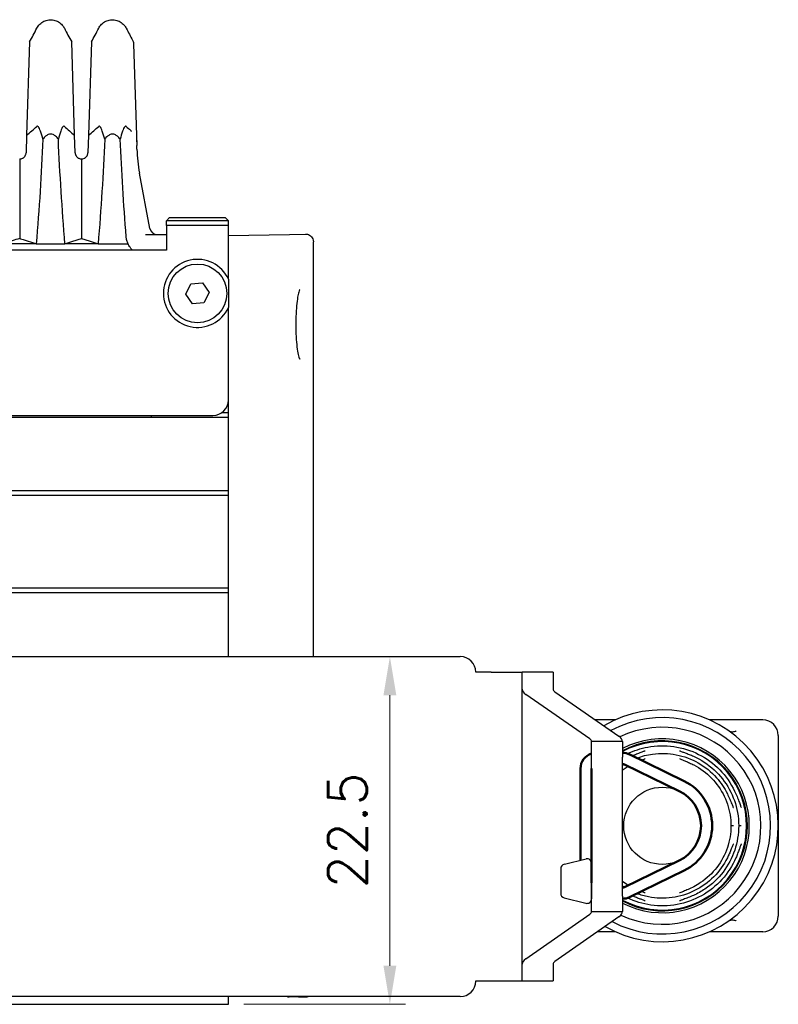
# Model space of a CAD drawing. Header units: millimetres. Extents: x 399 to 6076, y -1991 to 1602.
# Tile 285 of 324: x 5306 to 5355, y 44 to 107. Entities that reach past the tile are written whole.
import ezdxf

# ---------------------------------------------------------------- set-up
doc = ezdxf.new("R2010")
doc.units = ezdxf.units.MM
for name, color, linetype, lineweight in [('AM_0', 7, 'Continuous', 50), ('AM_5', 3, 'Continuous', 25), ('可見 (ISO)', 7, 'Continuous', 25)]:
    doc.layers.add(name, color=color, linetype=linetype, lineweight=lineweight)
doc.styles.add('尺寸標註', font='romans.shx', dxfattribs={"bigfont": 'CHINESET.SHX'})
doc.dimstyles.new('CNS1$0', dxfattribs={"dimtxt": 2.5, "dimasz": 2.5, "dimexe": 1, "dimexo": 1, "dimgap": 1.5, "dimtad": 1, "dimtoh": 1, "dimdec": 1, "dimdsep": 46, "dimtxsty": '尺寸標註', "dimcen": 0, "dimclrd": 2, "dimclre": 2, "dimclrt": 1, "dimadec": 0, "dimazin": 2, "dimtp": 0.1, "dimtm": 0.1, "dimtfac": 0.71, "dimtdec": 1, "dimtmove": 0, "dimatfit": 0, "dimfxl": 0, "dimlwd": 13, "dimlwe": 13, "dimarcsym": 0})

# ---------------------------------------------------------------- blocks, each defined once
blk = doc.blocks.new('*D470')
at = {"layer": 'AM_5', "color": 2, "lineweight": 13}
for p, q in [((5326.613, 66.222), (5331.029, 66.222)), ((5330.029, 46.222), (5330.029, 63.722)), ((5320.584, 43.722), (5331.029, 43.722))]:
    blk.add_line(p, q, dxfattribs=at)
at = {"layer": 'AM_5', "color": 2}
for points in [[(5329.613, 63.722), (5330.446, 63.722), (5330.029, 66.222)], [(5329.613, 46.222), (5330.446, 46.222), (5330.029, 43.722)]]:
    blk.add_solid(points, dxfattribs=at)
at = {"layer": 'Defpoints', "color": 0}
for p in [(5325.613, 66.222), (5330.029, 66.222), (5319.584, 43.722)]:
    blk.add_point(p, dxfattribs=at)
at = {"layer": 'AM_5', "color": 1, "insert": (5327.279, 54.972), "char_height": 2.5, "attachment_point": 5, "rotation": 90, "style": '尺寸標註'}
blk.add_mtext('22.5', dxfattribs=at)

msp = doc.modelspace()

# ---------------------------------------------------------------- linework, layer by layer
for p, q in [((5341.32, 52.791), (5342.72, 53.136)), ((5341.079, 52.497), (5341.079, 50.897)), ((5343.079, 52.842), (5343.079, 50.552)), ((5343.079, 52.799), (5343.079, 50.595)), ((5341.295, 50.609), (5342.695, 50.264))]:
    msp.add_line(p, q)
for centre, start, end in [((5342.779, 52.842), 0, 101.30993), ((5341.379, 52.497), 101.30993, 180), ((5341.379, 50.897), 180, 253.67936), ((5342.779, 50.552), 253.67936, 0)]:
    msp.add_arc(centre, 0.3, start, end)
at = {"layer": 'AM_0'}
for p, q in [((5345.458, 59.92), (5349.061, 58.168)), ((5342.36, 53.047), (5342.36, 58.972)), ((5343.08, 53.047), (5343.08, 58.972)), ((5343.08, 51.572), (5343.08, 58.829)), ((5345.205, 59.242), (5348.747, 57.52)), ((5345.205, 51.302), (5348.747, 53.024)), ((5345.52, 50.655), (5349.061, 52.376)), ((5343.079, 51.272), (5343.08, 51.272)), ((5343.08, 50.552), (5343.079, 50.552))]:
    msp.add_line(p, q, dxfattribs=at)
for centre, radius, start, end in [((5343.38, 58.972), 1.02, 107.10464, 180), ((5345.074, 58.972), 1.02, 64.07537, 89.6617), ((5345.074, 58.972), 0.3, 64.07537, 88.84972), ((5347.654, 55.272), 3.22, 295.92463, 64.07537), ((5347.654, 55.272), 2.5, 295.92463, 64.07537), ((5345.074, 51.572), 0.3, 271.15028, 295.92463), ((5345.074, 51.572), 1.02, 270.3383, 295.92463)]:
    msp.add_arc(centre, radius, start, end, dxfattribs=at)
at = {"layer": '可見 (ISO)'}
for p, q in [((5306.722, 105.996), (5306.532, 99.955)), ((5309.635, 99.955), (5309.446, 105.996)), ((5310.722, 105.996), (5310.532, 99.955)), ((5313.449, 105.874), (5313.656, 99.296)), ((5306.532, 99.955), (5306.496, 98.822)), ((5309.671, 98.822), (5309.635, 99.955)), ((5310.532, 99.955), (5310.496, 98.822)), ((5313.642, 99.737), (5313.656, 99.296)), ((5313.664, 99.043), (5313.656, 99.296)), ((5306.084, 98.422), (5306.084, 93.278)), ((5310.084, 98.422), (5310.084, 93.278)), ((5314.507, 93.929), (5313.833, 97.504)), ((5315.784, 94.622), (5315.584, 94.422)), ((5319.584, 94.422), (5315.584, 94.422)), ((5315.584, 94.122), (5315.584, 94.422)), ((5315.784, 94.622), (5319.384, 94.622)), ((5319.384, 94.622), (5319.584, 94.422)), ((5319.584, 94.122), (5319.584, 94.422)), ((5315.584, 94.122), (5315.584, 92.522)), ((5319.584, 94.122), (5315.584, 94.122)), ((5319.584, 92.522), (5319.584, 94.122)), ((5314.211, 93.522), (5315.584, 93.522)), ((5319.584, 93.472), (5323.527, 93.541)), ((5323.527, 93.541), (5324.575, 93.559)), ((5325.084, 66.222), (5325.084, 93.059)), ((5315.584, 92.522), (5251.584, 92.522)), ((5307.156, 92.922), (5304.704, 92.922)), ((5307.156, 92.922), (5309.012, 92.922)), ((5311.156, 92.922), (5309.012, 92.922)), ((5311.156, 92.922), (5313.093, 92.922)), ((5319.584, 90.638), (5319.584, 92.522)), ((5316.835, 89.668), (5317.163, 90.344)), ((5317.163, 90.344), (5317.912, 90.397)), ((5317.912, 90.397), (5318.332, 89.775)), ((5317.256, 89.047), (5316.835, 89.668)), ((5318.332, 89.775), (5318.004, 89.1)), ((5318.004, 89.1), (5317.256, 89.047)), ((5319.584, 82.822), (5319.584, 88.805)), ((5319.584, 76.972), (5319.584, 86.422)), ((5319.584, 81.722), (5319.584, 82.822)), ((5247.584, 81.722), (5319.584, 81.722)), ((5248.584, 81.822), (5318.584, 81.822)), ((5314.584, 81.822), (5314.584, 81.722)), ((5319.184, 82.022), (5319.584, 82.022)), ((5247.584, 76.972), (5319.584, 76.972)), ((5247.584, 76.672), (5319.584, 76.672)), ((5319.584, 76.672), (5319.584, 76.972)), ((5319.584, 70.672), (5319.584, 76.672)), ((5247.584, 70.672), (5319.584, 70.672)), ((5247.584, 70.372), (5319.584, 70.372)), ((5319.584, 70.372), (5319.584, 70.672)), ((5319.584, 66.222), (5319.584, 70.372)), ((5265.084, 66.222), (5334.584, 66.222)), ((5335.584, 65.208), (5335.584, 65.222)), ((5336.584, 65.208), (5335.584, 65.208)), ((5336.584, 65.208), (5338.584, 65.208)), ((5340.584, 65.208), (5338.584, 65.208)), ((5338.584, 64.12), (5338.584, 65.208)), ((5340.584, 65.208), (5340.584, 64.12)), ((5338.584, 46.324), (5338.584, 64.12)), ((5342.96, 60.895), (5338.825, 63.774)), ((5340.704, 63.947), (5344.839, 61.069)), ((5344.6, 62.122), (5343.326, 62.122)), ((5354.154, 62.122), (5350.708, 62.122)), ((5345.08, 60.722), (5343.08, 60.722)), ((5343.08, 59.722), (5343.08, 60.722)), ((5345.08, 60.722), (5345.08, 59.722)), ((5355.154, 61.122), (5355.154, 58.467)), ((5346.469, 59.976), (5346.469, 59.976)), ((5348.778, 60.119), (5348.778, 60.119)), ((5348.838, 59.976), (5348.838, 59.976)), ((5343.08, 50.722), (5343.08, 59.722)), ((5345.08, 50.722), (5345.08, 59.722)), ((5348.789, 59.605), (5348.789, 59.605)), ((5352.599, 56.522), (5352.599, 56.522)), ((5352.253, 55.272), (5352.091, 55.272)), ((5352.091, 55.272), (5352.091, 55.272)), ((5352.753, 55.272), (5352.59, 55.272)), ((5355.154, 55.272), (5355.154, 52.077)), ((5352.233, 54.078), (5352.233, 54.078)), ((5352.599, 54.022), (5352.599, 54.022)), ((5355.154, 52.077), (5355.154, 49.422)), ((5343.08, 49.722), (5343.08, 50.722)), ((5345.08, 50.722), (5345.08, 49.722)), ((5346.469, 50.568), (5346.469, 50.568)), ((5346.518, 50.939), (5346.519, 50.939)), ((5346.529, 50.423), (5346.529, 50.423)), ((5348.838, 50.568), (5348.838, 50.568)), ((5343.08, 49.722), (5345.08, 49.722)), ((5338.825, 46.67), (5342.96, 49.549)), ((5344.839, 49.375), (5340.704, 46.497)), ((5344.6, 48.422), (5343.47, 48.422)), ((5354.154, 48.422), (5350.708, 48.422)), ((5338.584, 45.235), (5338.584, 46.324)), ((5340.584, 46.324), (5340.584, 45.235)), ((5335.584, 45.222), (5335.584, 45.235)), ((5335.584, 45.235), (5336.584, 45.235)), ((5336.584, 45.235), (5338.584, 45.235)), ((5338.584, 45.235), (5340.584, 45.235)), ((5334.584, 44.222), (5299.564, 44.222)), ((5319.584, 43.722), (5319.584, 44.222)), ((5323.41, 44.205), (5322.448, 44.222)), ((5247.584, 43.722), (5319.584, 43.722))]:
    msp.add_line(p, q, dxfattribs=at)
for centre, radius in [((5317.584, 89.722), 1.9), ((5347.654, 55.272), 2.5)]:
    msp.add_circle(centre, radius, dxfattribs=at)
for centre, radius, start, end in [((5314.998, 94.022), 0.5, 190.68287, 270), ((5317.584, 89.722), 2.2, 24.61998, 335.38002), ((5318.584, 82.822), 1, 270, 0), ((5334.584, 65.222), 1, 0, 90), ((5347.654, 55.272), 7.5, 240.36511, 120.32769), ((5347.654, 55.272), 7, 242.33564, 118.41908), ((5354.154, 61.122), 1, 0, 90), ((5347.654, 55.272), 6.375, 245.12886, 115.58147), ((5347.654, 55.272), 5.625, 242.77518, 117.22482), ((5347.654, 55.272), 5.5, 242.1032, 117.8968), ((5347.654, 55.272), 5.45, 241.82456, 118.17544), ((5354.154, 49.422), 1, 270, 0), ((5334.584, 45.222), 1, 270, 0)]:
    msp.add_arc(centre, radius, start, end, dxfattribs=at)
for centre, major_axis, ratio, start_param, end_param in [((5284.869, 103.634), (-24.962, -2.231), 0.420915, 2.582784, 2.638593), ((5331.298, 103.634), (-24.962, 2.231), 0.420915, 0.503, 0.558808), ((5288.869, 103.634), (-24.962, -2.231), 0.420915, 2.582784, 2.638593), ((5335.292, 103.658), (-24.954, 2.204), 0.421409, 0.502547, 0.526789), ((5326.871, 90.937), (-24.548, -0.11), 0.186157, 5.721457, 5.79814), ((5342.584, 64.12), (-4, 0), 0.253373, 0, 0.349066), ((5342.584, 64.12), (2, 0), 0.253373, 3.141593, 3.490659), ((5341.08, 60.722), (-2, 0), 0.253373, 3.141593, 3.490659), ((5341.08, 60.722), (4, 0), 0.253373, 0, 0.349066), ((5341.08, 49.722), (2, 0), 0.253373, 5.934119, 6.283185), ((5341.08, 49.722), (-4, 0), 0.253373, 2.792527, 3.141593), ((5342.584, 46.324), (4, 0), 0.253373, 2.792527, 3.141593), ((5342.584, 46.324), (-2, 0), 0.253373, 5.934119, 6.283185)]:
    msp.add_ellipse(centre, major_axis=major_axis, ratio=ratio, start_param=start_param, end_param=end_param, dxfattribs=at)
for points, knots in [([(5307.192, 106.877), (5307.241, 106.973), (5307.306, 107.063), (5307.46, 107.214), (5307.551, 107.278), (5307.746, 107.372), (5307.853, 107.404), (5308.068, 107.431), (5308.179, 107.426), (5308.391, 107.383), (5308.495, 107.343), (5308.682, 107.233), (5308.768, 107.162), (5308.892, 107.019), (5308.939, 106.95), (5308.975, 106.877)], [0, 0, 0, 0, 0.0323105, 0.0323105, 0.0648229, 0.0648229, 0.097328, 0.097328, 0.1298334, 0.1298334, 0.1623388, 0.1623388, 0.1948441, 0.1948441, 0.2193183, 0.2193183, 0.2193183, 0.2193183]), ([(5311.192, 106.877), (5311.241, 106.973), (5311.306, 107.063), (5311.46, 107.214), (5311.551, 107.278), (5311.746, 107.372), (5311.853, 107.404), (5312.068, 107.431), (5312.179, 107.426), (5312.391, 107.383), (5312.495, 107.343), (5312.682, 107.233), (5312.768, 107.162), (5312.892, 107.019), (5312.939, 106.95), (5312.975, 106.877)], [0, 0, 0, 0, 0.0323105, 0.0323105, 0.0648229, 0.0648229, 0.097328, 0.097328, 0.1298334, 0.1298334, 0.1623388, 0.1623388, 0.1948441, 0.1948441, 0.2193183, 0.2193183, 0.2193183, 0.2193183]), ([(5313.387, 106.101), (5313.413, 106.054), (5313.432, 106.002), (5313.445, 105.931), (5313.447, 105.913), (5313.449, 105.891), (5313.449, 105.888), (5313.449, 105.882), (5313.449, 105.879), (5313.449, 105.876), (5313.449, 105.876), (5313.449, 105.875), (5313.449, 105.875), (5313.449, 105.875), (5313.449, 105.875), (5313.449, 105.874)], [0, 0, 0, 0, 0.01618775, 0.01618775, 0.02162895, 0.02162895, 0.02264745, 0.02264745, 0.0234113, 0.0234113, 0.02355452, 0.02355452, 0.02360446, 0.02360446, 0.02362944, 0.02362944, 0.02362944, 0.02362944]), ([(5307.584, 99.696), (5307.538, 99.87), (5307.484, 100.059), (5307.384, 100.339), (5307.338, 100.444), (5307.274, 100.518), (5307.256, 100.534), (5307.229, 100.539), (5307.221, 100.539), (5307.206, 100.535), (5307.199, 100.53), (5307.192, 100.524)], [0.000001, 0.000001, 0.000001, 0.000001, 0.0714922, 0.0714922, 0.1278125, 0.1278125, 0.1466939, 0.1466939, 0.1539664, 0.1539664, 0.1603115, 0.1603115, 0.1603115, 0.1603115]), ([(5308.975, 100.524), (5308.968, 100.53), (5308.961, 100.535), (5308.946, 100.539), (5308.938, 100.539), (5308.911, 100.533), (5308.893, 100.518), (5308.829, 100.444), (5308.783, 100.339), (5308.683, 100.058), (5308.629, 99.87), (5308.584, 99.696)], [0, 0, 0, 0, 0.0047033, 0.0047033, 0.0100954, 0.0100954, 0.0241002, 0.0241002, 0.0656763, 0.0656763, 0.1177835, 0.1177835, 0.1177835, 0.1177835]), ([(5311.584, 99.696), (5311.538, 99.87), (5311.484, 100.059), (5311.384, 100.339), (5311.338, 100.444), (5311.274, 100.518), (5311.256, 100.534), (5311.229, 100.539), (5311.221, 100.539), (5311.206, 100.535), (5311.199, 100.53), (5311.192, 100.524)], [0.000001, 0.000001, 0.000001, 0.000001, 0.0714922, 0.0714922, 0.1278125, 0.1278125, 0.1466939, 0.1466939, 0.1539664, 0.1539664, 0.1603115, 0.1603115, 0.1603115, 0.1603115]), ([(5312.975, 100.524), (5312.968, 100.53), (5312.961, 100.535), (5312.946, 100.539), (5312.938, 100.539), (5312.911, 100.533), (5312.893, 100.518), (5312.829, 100.444), (5312.783, 100.339), (5312.683, 100.058), (5312.629, 99.87), (5312.584, 99.696)], [0, 0, 0, 0, 0.0047033, 0.0047033, 0.0100954, 0.0100954, 0.0241002, 0.0241002, 0.0656763, 0.0656763, 0.1177835, 0.1177835, 0.1177835, 0.1177835]), ([(5313.254, 100.276), (5313.256, 100.274), (5313.259, 100.271), (5313.261, 100.269), (5313.267, 100.262), (5313.274, 100.255), (5313.28, 100.246), (5313.29, 100.231), (5313.3, 100.213), (5313.31, 100.194)], [0, 0, 0, 0, 0.0000161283, 0.0000161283, 0.0000161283, 0.0000546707, 0.0000546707, 0.0000546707, 0.0001219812, 0.0001219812, 0.0001219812, 0.0001219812]), ([(5307.584, 99.696), (5307.533, 98.577), (5307.474, 97.452), (5307.332, 95.192), (5307.25, 94.058), (5307.156, 92.922)], [0.000001, 0.000001, 0.000001, 0.000001, 0.3426188, 0.3426188, 0.6852542, 0.6852542, 0.6852542, 0.6852542]), ([(5308.584, 99.696), (5308.533, 99.766), (5308.474, 99.835), (5308.356, 99.932), (5308.3, 99.968), (5308.188, 100.011), (5308.137, 100.021), (5308.03, 100.021), (5307.978, 100.011), (5307.867, 99.968), (5307.81, 99.932), (5307.693, 99.834), (5307.634, 99.766), (5307.584, 99.696)], [-0.1247328, -0.1247328, -0.1247328, -0.1247328, -0.0982905, -0.0982905, -0.0783586, -0.0783586, -0.0623217, -0.0623217, -0.0462805, -0.0462805, -0.0263056, -0.0263056, -0.000001, -0.000001, -0.000001, -0.000001]), ([(5309.012, 92.922), (5308.917, 94.058), (5308.836, 95.192), (5308.694, 97.452), (5308.634, 98.578), (5308.584, 99.696)], [0.000001, 0.000001, 0.000001, 0.000001, 0.3426564, 0.3426564, 0.6852179, 0.6852179, 0.6852179, 0.6852179]), ([(5311.584, 99.696), (5311.533, 98.577), (5311.474, 97.452), (5311.332, 95.192), (5311.25, 94.058), (5311.156, 92.922)], [0.000001, 0.000001, 0.000001, 0.000001, 0.3426188, 0.3426188, 0.6852542, 0.6852542, 0.6852542, 0.6852542]), ([(5312.584, 99.696), (5312.533, 99.766), (5312.474, 99.835), (5312.356, 99.932), (5312.3, 99.968), (5312.188, 100.011), (5312.137, 100.021), (5312.03, 100.021), (5311.978, 100.011), (5311.867, 99.968), (5311.81, 99.932), (5311.693, 99.834), (5311.634, 99.766), (5311.584, 99.696)], [-0.1247328, -0.1247328, -0.1247328, -0.1247328, -0.0982905, -0.0982905, -0.0783586, -0.0783586, -0.0623217, -0.0623217, -0.0462805, -0.0462805, -0.0263056, -0.0263056, -0.000001, -0.000001, -0.000001, -0.000001]), ([(5312.974, 93.385), (5312.889, 94.443), (5312.815, 95.5), (5312.686, 97.605), (5312.63, 98.654), (5312.584, 99.696)], [0.0000013, 0.0000013, 0.0000013, 0.0000013, 0.3193476, 0.3193476, 0.6386465, 0.6386465, 0.6386465, 0.6386465]), ([(5306.084, 98.422), (5306.144, 98.422), (5306.207, 98.435), (5306.285, 98.474), (5306.304, 98.485), (5306.358, 98.523), (5306.389, 98.553), (5306.434, 98.613), (5306.451, 98.643), (5306.475, 98.7), (5306.482, 98.724), (5306.493, 98.773), (5306.495, 98.798), (5306.496, 98.822)], [-0.08024384, -0.08024384, -0.08024384, -0.08024384, -0.05244875, -0.05244875, -0.04403813, -0.04403813, -0.02725332, -0.02725332, -0.01524627, -0.01524627, -0.00747113, -0.00747113, -0.000001, -0.000001, -0.000001, -0.000001]), ([(5309.671, 98.822), (5309.672, 98.798), (5309.675, 98.773), (5309.685, 98.724), (5309.693, 98.7), (5309.716, 98.643), (5309.734, 98.613), (5309.779, 98.553), (5309.81, 98.523), (5309.864, 98.485), (5309.882, 98.474), (5309.961, 98.435), (5310.024, 98.422), (5310.084, 98.422)], [-0.1004113, -0.1004113, -0.1004113, -0.1004113, -0.0910518, -0.0910518, -0.0813066, -0.0813066, -0.0662747, -0.0662747, -0.0452497, -0.0452497, -0.0347369, -0.0347369, -0.000001, -0.000001, -0.000001, -0.000001]), ([(5310.084, 98.422), (5310.144, 98.422), (5310.207, 98.435), (5310.285, 98.474), (5310.304, 98.485), (5310.358, 98.523), (5310.389, 98.553), (5310.434, 98.613), (5310.451, 98.643), (5310.475, 98.7), (5310.482, 98.724), (5310.493, 98.773), (5310.495, 98.798), (5310.496, 98.822)], [-0.08024384, -0.08024384, -0.08024384, -0.08024384, -0.05244875, -0.05244875, -0.04403813, -0.04403813, -0.02725332, -0.02725332, -0.01524627, -0.01524627, -0.00747113, -0.00747113, -0.000001, -0.000001, -0.000001, -0.000001]), ([(5306.084, 93.278), (5306.093, 93.275), (5306.179, 93.249), (5306.274, 93.22), (5306.321, 93.205), (5306.46, 93.161), (5306.551, 93.132), (5306.82, 93.043), (5306.991, 92.983), (5307.156, 92.922)], [0.000001, 0.000001, 0.000001, 0.000001, 0.00576801, 0.00576801, 0.01151589, 0.01151589, 0.02303401, 0.02303401, 0.04608415, 0.04608415, 0.04608415, 0.04608415]), ([(5309.012, 92.922), (5309.176, 92.983), (5309.348, 93.043), (5309.616, 93.132), (5309.707, 93.161), (5309.847, 93.205), (5309.894, 93.22), (5309.988, 93.249), (5310.074, 93.275), (5310.084, 93.278)], [0.000001, 0.000001, 0.000001, 0.000001, 0.1158103, 0.1158103, 0.1736801, 0.1736801, 0.2025589, 0.2025589, 0.2315337, 0.2315337, 0.2315337, 0.2315337]), ([(5310.084, 93.278), (5310.093, 93.275), (5310.179, 93.249), (5310.274, 93.22), (5310.321, 93.205), (5310.46, 93.161), (5310.551, 93.132), (5310.82, 93.043), (5310.991, 92.983), (5311.156, 92.922)], [0.000001, 0.000001, 0.000001, 0.000001, 0.00576801, 0.00576801, 0.01151589, 0.01151589, 0.02303401, 0.02303401, 0.04608415, 0.04608415, 0.04608415, 0.04608415]), ([(5313.093, 92.922), (5313.067, 92.985), (5313.038, 93.061), (5312.995, 93.226), (5312.98, 93.305), (5312.974, 93.385)], [0.00000916, 0.00000916, 0.00000916, 0.00000916, 0.02055785, 0.02055785, 0.0387553, 0.0387553, 0.0387553, 0.0387553]), ([(5324.575, 93.559), (5324.595, 93.559), (5324.614, 93.559), (5324.653, 93.555), (5324.672, 93.552), (5324.743, 93.536), (5324.793, 93.516), (5324.884, 93.463), (5324.925, 93.428), (5324.995, 93.349), (5325.023, 93.303), (5325.07, 93.193), (5325.084, 93.126), (5325.084, 93.059)], [0, 0, 0, 0, 0.00589456, 0.00589456, 0.01170783, 0.01170783, 0.02752417, 0.02752417, 0.04334051, 0.04334051, 0.05915685, 0.05915685, 0.07907165, 0.07907165, 0.07907165, 0.07907165]), ([(5313.37, 92.522), (5313.361, 92.532), (5313.353, 92.541), (5313.3, 92.603), (5313.258, 92.657), (5313.172, 92.779), (5313.129, 92.849), (5313.093, 92.922)], [-0.00389906, -0.00389906, -0.00389906, -0.00389906, 0, 0, 0.0207479, 0.0207479, 0.04532279, 0.04532279, 0.04532279, 0.04532279]), ([(5324.195, 89.968), (5324.195, 89.968), (5324.195, 89.968), (5324.194, 89.966), (5324.186, 89.954), (5324.164, 89.905), (5324.148, 89.86), (5324.108, 89.717), (5324.084, 89.603), (5324.036, 89.315), (5324.013, 89.129), (5323.974, 88.711), (5323.959, 88.47), (5323.946, 88.101), (5323.944, 87.977), (5323.942, 87.791), (5323.942, 87.728), (5323.943, 87.476), (5323.947, 87.286), (5323.966, 86.859), (5323.982, 86.623), (5324.025, 86.207), (5324.052, 86.021), (5324.108, 85.722), (5324.14, 85.604), (5324.178, 85.506), (5324.189, 85.485), (5324.194, 85.477), (5324.195, 85.476), (5324.195, 85.476)], [0.0432454, 0.0432454, 0.0432454, 0.0432454, 0.0455676, 0.0455676, 0.0731024, 0.0731024, 0.1141206, 0.1141206, 0.1751792, 0.1751792, 0.2462851, 0.2462851, 0.3221799, 0.3221799, 0.3594796, 0.3594796, 0.3782903, 0.3782903, 0.4350866, 0.4350866, 0.5110755, 0.5110755, 0.5864217, 0.5864217, 0.6609209, 0.6609209, 0.6939612, 0.6939612, 0.7016983, 0.7016983, 0.7016983, 0.7016983]), ([(5351.926, 61.436), (5351.993, 61.39), (5352.071, 61.364), (5352.23, 61.356), (5352.308, 61.37), (5352.399, 61.403), (5352.41, 61.407), (5352.422, 61.412)], [0.00000157, 0.00000157, 0.00000157, 0.00000157, 0.03773377, 0.03773377, 0.07068367, 0.07068367, 0.07542641, 0.07542641, 0.07542641, 0.07542641]), ([(5345.397, 59.939), (5345.812, 60.139), (5346.255, 60.285), (5347.259, 60.471), (5347.836, 60.483), (5348.949, 60.323), (5349.5, 60.149), (5350.503, 59.64), (5350.968, 59.299), (5351.755, 58.495), (5352.087, 58.022), (5352.359, 57.457), (5352.386, 57.398), (5352.412, 57.339)], [0.3670461, 0.3670461, 0.3670461, 0.3670461, 0.5044512, 0.5044512, 0.6731636, 0.6731636, 0.841893, 0.841893, 1.0106271, 1.0106271, 1.1793517, 1.1793517, 1.198802, 1.198802, 1.198802, 1.198802]), ([(5345.7, 59.802), (5345.794, 59.843), (5345.89, 59.883), (5346.09, 59.961), (5346.195, 60), (5346.366, 60.062), (5346.435, 60.087), (5346.502, 60.113), (5346.519, 60.12), (5346.539, 60.129), (5346.545, 60.133), (5346.545, 60.133)], [0.0064069, 0.0064069, 0.0064069, 0.0064069, 0.0373786, 0.0373786, 0.0744383, 0.0744383, 0.10791, 0.10791, 0.121387, 0.121387, 0.1323603, 0.1323603, 0.1323603, 0.1323603]), ([(5346.001, 59.656), (5346.331, 59.78), (5346.676, 59.868), (5347.528, 59.983), (5348.049, 59.968), (5349.048, 59.774), (5349.537, 59.592), (5350.42, 59.089), (5350.825, 58.76), (5351.437, 58.069), (5351.673, 57.719), (5351.857, 57.347)], [0.3507618, 0.3507618, 0.3507618, 0.3507618, 0.4560219, 0.4560219, 0.6085363, 0.6085363, 0.7610413, 0.7610413, 0.9134956, 0.9134956, 1.0379783, 1.0379783, 1.0379783, 1.0379783]), ([(5348.763, 60.131), (5348.763, 60.131), (5348.763, 60.131), (5348.765, 60.13), (5348.77, 60.127), (5348.788, 60.119), (5348.805, 60.111), (5348.856, 60.091), (5348.894, 60.077), (5348.994, 60.041), (5349.061, 60.017), (5349.214, 59.961), (5349.304, 59.927), (5349.484, 59.854), (5349.576, 59.815), (5349.667, 59.775)], [0.0290424, 0.0290424, 0.0290424, 0.0290424, 0.0308309, 0.0308309, 0.0399034, 0.0399034, 0.0543554, 0.0543554, 0.0747933, 0.0747933, 0.1016498, 0.1016498, 0.1321965, 0.1321965, 0.1618882, 0.1618882, 0.1618882, 0.1618882]), ([(5346.291, 59.515), (5346.329, 59.53), (5346.364, 59.544), (5346.45, 59.579), (5346.495, 59.598), (5346.528, 59.614), (5346.535, 59.618), (5346.535, 59.618)], [0.07889123, 0.07889123, 0.07889123, 0.07889123, 0.09515563, 0.09515563, 0.12356186, 0.12356186, 0.13513432, 0.13513432, 0.13513432, 0.13513432]), ([(5348.774, 59.617), (5348.774, 59.617), (5348.774, 59.616), (5348.777, 59.615), (5348.782, 59.612), (5348.801, 59.603), (5348.819, 59.595), (5348.872, 59.572), (5348.911, 59.556), (5349.013, 59.516), (5349.08, 59.489), (5349.235, 59.425), (5349.325, 59.387), (5349.505, 59.304), (5349.595, 59.261), (5349.684, 59.215)], [0.0284071, 0.0284071, 0.0284071, 0.0284071, 0.0306852, 0.0306852, 0.0399609, 0.0399609, 0.05475, 0.05475, 0.0754396, 0.0754396, 0.1026089, 0.1026089, 0.1336416, 0.1336416, 0.163637, 0.163637, 0.163637, 0.163637]), ([(5349.667, 59.775), (5350.15, 59.559), (5350.605, 59.26), (5351.388, 58.539), (5351.727, 58.106), (5352.241, 57.167), (5352.423, 56.649), (5352.565, 55.842), (5352.59, 55.556), (5352.59, 55.272)], [0, 0, 0, 0, 0.1589968, 0.1589968, 0.3195325, 0.3195325, 0.4800844, 0.4800844, 0.5654287, 0.5654287, 0.5654287, 0.5654287]), ([(5345.08, 58.884), (5345.112, 58.906), (5345.144, 58.929), (5345.266, 59.011), (5345.358, 59.068), (5345.452, 59.122)], [0.42030882, 0.42030882, 0.42030882, 0.42030882, 0.43192589, 0.43192589, 0.46443472, 0.46443472, 0.46443472, 0.46443472]), ([(5349.684, 59.215), (5350.108, 58.996), (5350.501, 58.705), (5351.169, 58.019), (5351.451, 57.614), (5351.866, 56.745), (5352.003, 56.271), (5352.081, 55.62), (5352.091, 55.446), (5352.091, 55.272)], [0, 0, 0, 0, 0.1430279, 0.1430279, 0.2873367, 0.2873367, 0.4316977, 0.4316977, 0.4838857, 0.4838857, 0.4838857, 0.4838857]), ([(5355.154, 58.467), (5355.154, 58.394), (5355.154, 58.303), (5355.154, 58.195), (5355.154, 58.141), (5355.154, 58.083), (5355.154, 58.02), (5355.154, 57.958), (5355.154, 57.891), (5355.154, 57.819), (5355.154, 57.779), (5355.154, 57.735), (5355.154, 57.693), (5355.154, 57.36), (5355.154, 57.105), (5355.154, 56.928), (5355.154, 56.925), (5355.154, 56.924), (5355.154, 56.919), (5355.154, 56.641), (5355.154, 56.382), (5355.154, 56.143), (5355.154, 56.135), (5355.154, 56.128), (5355.154, 56.119), (5355.154, 55.976), (5355.154, 55.834), (5355.154, 55.693), (5355.154, 55.552), (5355.154, 55.411), (5355.154, 55.272)], [0, 0, 0, 0, 0.109375, 0.109375, 0.109375, 0.164063, 0.164063, 0.164063, 0.21875, 0.21875, 0.21875, 0.25, 0.25, 0.25, 0.496094, 0.496094, 0.496094, 0.5, 0.5, 0.5, 0.742188, 0.742188, 0.742188, 0.75, 0.75, 0.75, 0.875, 0.875, 0.875, 1, 1, 1, 1]), ([(5351.857, 57.347), (5351.915, 57.232), (5351.968, 57.113), (5352.063, 56.892), (5352.106, 56.787), (5352.173, 56.618), (5352.2, 56.55), (5352.233, 56.473), (5352.246, 56.45), (5352.246, 56.45)], [0, 0, 0, 0, 0.0386648, 0.0386648, 0.0765489, 0.0765489, 0.1103367, 0.1103367, 0.1331561, 0.1331561, 0.1331561, 0.1331561]), ([(5352.412, 57.339), (5352.46, 57.227), (5352.507, 57.112), (5352.589, 56.897), (5352.627, 56.794), (5352.688, 56.626), (5352.714, 56.557), (5352.74, 56.49), (5352.747, 56.473), (5352.757, 56.453), (5352.76, 56.447), (5352.76, 56.447)], [0, 0, 0, 0, 0.0366262, 0.0366262, 0.073161, 0.073161, 0.1065816, 0.1065816, 0.1201448, 0.1201448, 0.1311498, 0.1311498, 0.1311498, 0.1311498]), ([(5352.59, 55.272), (5352.59, 54.741), (5352.501, 54.204), (5352.161, 53.194), (5351.903, 52.708), (5351.254, 51.857), (5350.855, 51.48), (5350.175, 51.022), (5349.926, 50.883), (5349.667, 50.768)], [0, 0, 0, 0, 0.1592126, 0.1592126, 0.3197962, 0.3197962, 0.4803665, 0.4803665, 0.5654795, 0.5654795, 0.5654795, 0.5654795]), ([(5352.091, 55.272), (5352.091, 54.795), (5352.011, 54.311), (5351.705, 53.403), (5351.474, 52.967), (5350.89, 52.202), (5350.531, 51.863), (5349.988, 51.497), (5349.838, 51.408), (5349.684, 51.329)], [0, 0, 0, 0, 0.143201, 0.143201, 0.2875505, 0.2875505, 0.4319259, 0.4319259, 0.4838829, 0.4838829, 0.4838829, 0.4838829]), ([(5352.245, 54.093), (5352.245, 54.093), (5352.245, 54.093), (5352.244, 54.091), (5352.241, 54.086), (5352.231, 54.067), (5352.224, 54.049), (5352.202, 53.997), (5352.186, 53.959), (5352.146, 53.858), (5352.12, 53.79), (5352.057, 53.636), (5352.019, 53.546), (5351.94, 53.369), (5351.9, 53.282), (5351.857, 53.197)], [0.0287692, 0.0287692, 0.0287692, 0.0287692, 0.0308179, 0.0308179, 0.0400315, 0.0400315, 0.0547303, 0.0547303, 0.0754546, 0.0754546, 0.1026855, 0.1026855, 0.1337713, 0.1337713, 0.1624404, 0.1624404, 0.1624404, 0.1624404]), ([(5352.759, 54.096), (5352.759, 54.096), (5352.759, 54.096), (5352.758, 54.095), (5352.756, 54.09), (5352.747, 54.072), (5352.74, 54.055), (5352.72, 54.005), (5352.706, 53.968), (5352.67, 53.868), (5352.646, 53.802), (5352.59, 53.648), (5352.556, 53.558), (5352.486, 53.381), (5352.45, 53.292), (5352.412, 53.205)], [0.0293404, 0.0293404, 0.0293404, 0.0293404, 0.0309525, 0.0309525, 0.0399871, 0.0399871, 0.0543878, 0.0543878, 0.0748966, 0.0748966, 0.1018651, 0.1018651, 0.1325501, 0.1325501, 0.1610378, 0.1610378, 0.1610378, 0.1610378]), ([(5352.412, 53.205), (5352.189, 52.695), (5351.88, 52.214), (5351.13, 51.384), (5350.679, 51.024), (5349.697, 50.475), (5349.155, 50.278), (5348.049, 50.073), (5347.472, 50.061), (5346.392, 50.216), (5345.874, 50.375), (5345.397, 50.604)], [0, 0, 0, 0, 0.167078, 0.167078, 0.3357724, 0.3357724, 0.5044512, 0.5044512, 0.6731636, 0.6731636, 0.8317361, 0.8317361, 0.8317361, 0.8317361]), ([(5351.857, 53.197), (5351.634, 52.745), (5351.333, 52.325), (5350.619, 51.608), (5350.196, 51.303), (5349.286, 50.851), (5348.787, 50.698), (5347.78, 50.561), (5347.258, 50.576), (5346.502, 50.723), (5346.247, 50.795), (5346.001, 50.888)], [0, 0, 0, 0, 0.1510889, 0.1510889, 0.3035424, 0.3035424, 0.4560219, 0.4560219, 0.6085363, 0.6085363, 0.687088, 0.687088, 0.687088, 0.687088]), ([(5346.533, 50.927), (5346.533, 50.927), (5346.533, 50.928), (5346.531, 50.929), (5346.526, 50.932), (5346.506, 50.941), (5346.488, 50.949), (5346.435, 50.972), (5346.396, 50.987), (5346.333, 51.013), (5346.313, 51.021), (5346.291, 51.029)], [0.02840709, 0.02840709, 0.02840709, 0.02840709, 0.03068516, 0.03068516, 0.03996085, 0.03996085, 0.05474998, 0.05474998, 0.07543963, 0.07543963, 0.08455289, 0.08455289, 0.08455289, 0.08455289]), ([(5349.684, 51.329), (5349.566, 51.268), (5349.444, 51.211), (5349.218, 51.111), (5349.11, 51.067), (5348.98, 51.015), (5348.944, 51.001), (5348.857, 50.965), (5348.812, 50.946), (5348.779, 50.93), (5348.773, 50.926), (5348.773, 50.926)], [0, 0, 0, 0, 0.0398539, 0.0398539, 0.078478, 0.078478, 0.0951556, 0.0951556, 0.1235619, 0.1235619, 0.1351343, 0.1351343, 0.1351343, 0.1351343]), ([(5346.544, 50.412), (5346.544, 50.412), (5346.544, 50.412), (5346.542, 50.413), (5346.538, 50.415), (5346.519, 50.424), (5346.502, 50.431), (5346.451, 50.451), (5346.413, 50.465), (5346.313, 50.502), (5346.246, 50.526), (5346.093, 50.582), (5346.003, 50.616), (5345.842, 50.681), (5345.77, 50.711), (5345.699, 50.742)], [0.0290476, 0.0290476, 0.0290476, 0.0290476, 0.0308407, 0.0308407, 0.0399216, 0.0399216, 0.0543905, 0.0543905, 0.0748613, 0.0748613, 0.101764, 0.101764, 0.1323735, 0.1323735, 0.1555492, 0.1555492, 0.1555492, 0.1555492]), ([(5349.667, 50.768), (5349.553, 50.717), (5349.436, 50.669), (5349.217, 50.583), (5349.112, 50.544), (5348.942, 50.482), (5348.872, 50.457), (5348.805, 50.431), (5348.789, 50.424), (5348.769, 50.414), (5348.762, 50.411), (5348.762, 50.411)], [0, 0, 0, 0, 0.0373786, 0.0373786, 0.0744383, 0.0744383, 0.10791, 0.10791, 0.121387, 0.121387, 0.1323603, 0.1323603, 0.1323603, 0.1323603]), ([(5351.926, 49.108), (5351.993, 49.154), (5352.071, 49.18), (5352.23, 49.187), (5352.308, 49.174), (5352.399, 49.141), (5352.411, 49.137), (5352.422, 49.132)], [-0.07067013, -0.07067013, -0.07067013, -0.07067013, -0.03295236, -0.03295236, 0, 0, 0.00471986, 0.00471986, 0.00471986, 0.00471986]), ([(5323.41, 44.205), (5323.434, 44.205), (5323.459, 44.206), (5323.505, 44.212), (5323.525, 44.216), (5323.545, 44.222)], [0.00000019, 0.00000019, 0.00000019, 0.00000019, 0.00744959, 0.00744959, 0.0139635, 0.0139635, 0.0139635, 0.0139635]), ([(5324.773, 44.222), (5324.738, 44.208), (5324.702, 44.197), (5324.635, 44.187), (5324.605, 44.184), (5324.575, 44.185)], [0.05893631, 0.05893631, 0.05893631, 0.05893631, 0.07010255, 0.07010255, 0.07913314, 0.07913314, 0.07913314, 0.07913314])]:
    msp.add_open_spline(points, degree=3, knots=knots, dxfattribs=at)
for points in [[(5306.722, 105.996), (5306.884, 106.286), (5307.041, 106.58), (5307.192, 106.877)], [(5308.975, 106.877), (5308.975, 106.877), (5308.975, 106.877), (5308.975, 106.877)], [(5308.975, 106.877), (5309.126, 106.58), (5309.283, 106.286), (5309.446, 105.996)], [(5310.722, 105.996), (5310.884, 106.286), (5311.041, 106.58), (5311.192, 106.877)], [(5312.975, 106.877), (5312.975, 106.877), (5312.975, 106.877), (5312.975, 106.877)], [(5312.975, 106.877), (5313.108, 106.616), (5313.245, 106.357), (5313.387, 106.101)], [(5313.664, 99.043), (5313.68, 98.535), (5313.735, 98.022), (5313.833, 97.504)], [(5346.53, 60.121), (5346.529, 60.121), (5346.529, 60.121), (5346.529, 60.12)], [(5345.08, 59.188), (5345.114, 59.21), (5345.147, 59.231), (5345.181, 59.252)], [(5346.519, 59.605), (5346.519, 59.605), (5346.519, 59.605), (5346.518, 59.605)], [(5352.235, 56.462), (5352.235, 56.463), (5352.234, 56.463), (5352.234, 56.463)], [(5352.748, 56.462), (5352.748, 56.462), (5352.748, 56.463), (5352.747, 56.463)], [(5352.59, 55.272), (5352.59, 55.272), (5352.59, 55.272), (5352.59, 55.272)], [(5345.452, 51.422), (5345.325, 51.495), (5345.2, 51.574), (5345.08, 51.66)], [(5345.181, 51.292), (5345.147, 51.312), (5345.114, 51.334), (5345.08, 51.356)], [(5348.778, 50.423), (5348.778, 50.423), (5348.778, 50.423), (5348.778, 50.424)], [(5348.788, 50.939), (5348.788, 50.939), (5348.789, 50.939), (5348.789, 50.939)], [(5324.575, 44.185), (5324.575, 44.185), (5324.182, 44.192), (5323.41, 44.205)]]:
    msp.add_open_spline(points, degree=3, dxfattribs=at)
msp.add_rational_spline([(5319.584, 90.638), (5319.584, 89.722), (5319.584, 88.805)], [1.2380952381, 1.3619047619, 1.2380952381], degree=2, dxfattribs=at)

# ---------------------------------------------------------------- dimensions: what is measured, and where the dimension line sits
at = {"layer": 'AM_5'}
dim = msp.add_linear_dim(base=(5330.029, 66.222), p1=(5319.584, 43.722), p2=(5325.613, 66.222), angle=90, dimstyle='CNS1$0', override={"dimfxl": 4, "dimarcsym": 1}, dxfattribs=at)
dim.commit()
dim.dimension.update_dxf_attribs({"geometry": '*D470', "text_midpoint": (5327.279, 54.972)})

doc.saveas('drawing.dxf')
